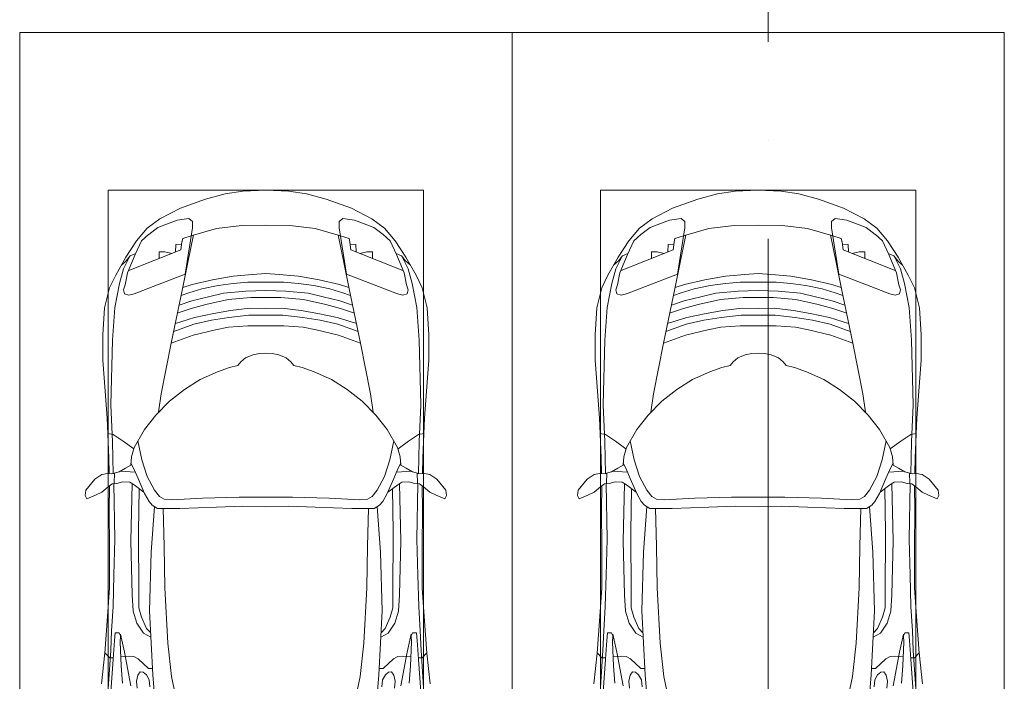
# Model space of a CAD drawing. Header units: millimetres. Extents: x -32229 to 291619, y -13689 to 125138.
# Tile 476 of 565: x 82805 to 87805, y 89667 to 93025. Entities that reach past the tile are written whole.
import ezdxf

# ---------------------------------------------------------------- set-up
doc = ezdxf.new("R2010")
doc.units = ezdxf.units.MM
doc.linetypes.add('ADSK_Линия сетки', pattern=[5000, 4000, -500, 0, -500])
for name, color, linetype, lineweight in [('A-DETL-GENF-OTLN', 7, 'Continuous', 18), ('C-PRKG-____-OTLN', 7, 'Continuous', 18), ('S-GRID-____-OTLN', 7, 'Continuous', 9)]:
    doc.layers.add(name, color=color, linetype=linetype, lineweight=lineweight)

# ---------------------------------------------------------------- blocks, each defined once
blk = doc.blocks.new('АР_Машиноместо - 4900x2400_М__5300х2500_-V39--02 ЭМ')
at = {"layer": 'A-DETL-GENF-OTLN', "color": 253, "lineweight": 13, "true_color": 0xaaaaaa}
for p, q in [((676.4, 3260.1), (695.7, 3502.8)), ((1823.6, 3260.1), (1804.3, 3502.8)), ((415.7, 3305.9), (432.8, 3149.3)), ((474.8, 3179.9), (462.2, 3347.3)), ((522.2, 3303.2), (515.3, 3213.7)), ((593.6, 3292.5), (597.1, 3327.4)), ((661.1, 3321.2), (657.2, 3286.3)), ((1838.9, 3321.2), (1842.8, 3286.3)), ((1906.4, 3292.5), (1902.9, 3327.4)), ((1977.8, 3303.2), (1984.7, 3213.7)), ((2025.2, 3179.9), (2037.8, 3347.3)), ((2084.3, 3305.9), (2067.1, 3148.3)), ((599.8, 3262.3), (593.6, 3292.5)), ((612.1, 3245.7), (599.8, 3262.3)), ((643.2, 3259.9), (626.8, 3246.1)), ((657.2, 3286.3), (643.2, 3259.9)), ((659.3, 2936), (676.4, 3260.1)), ((1840.7, 2936), (1823.6, 3260.1)), ((1842.8, 3286.3), (1856.8, 3259.9)), ((1856.8, 3259.9), (1873.2, 3246.1)), ((1887.9, 3245.7), (1900.2, 3262.3)), ((1900.2, 3262.3), (1906.4, 3292.5)), ((515.3, 3213.7), (510.9, 3094.6)), ((654.5, 3228.1), (601.7, 3179.4)), ((626.8, 3246.1), (612.1, 3245.7)), ((674.6, 3227.6), (654.5, 3228.1)), ((1825.4, 3227.6), (1845.5, 3228.1)), ((1845.5, 3228.1), (1898.3, 3179.4)), ((1873.2, 3246.1), (1887.9, 3245.7)), ((1984.7, 3213.7), (1989.1, 3094.6)), ((456.9, 3174.2), (432.9, 3148.3)), ((475.2, 3173.5), (456.9, 3174.2)), ((480.8, 3085), (474.8, 3179.9)), ((558.4, 3165.4), (513.6, 3168)), ((579.5, 3167.7), (558.4, 3165.4)), ((601.7, 3179.4), (579.5, 3167.7)), ((1898.3, 3179.4), (1920.5, 3167.7)), ((1920.5, 3167.7), (1941.6, 3165.4)), ((1941.6, 3165.4), (1986.4, 3168)), ((2019.2, 3085), (2025.2, 3179.9)), ((2024.8, 3173.5), (2043.1, 3174.2)), ((2043.1, 3174.2), (2067.1, 3148.3)), ((432.8, 3149.3), (446, 2964.8)), ((2067.2, 3149.3), (2054, 2964.8)), ((485.6, 3046.1), (480.8, 3085)), ((512.2, 3061.4), (504.5, 3046.6)), ((510.9, 3094.6), (512.2, 3061.4)), ((1989.1, 3094.6), (1987.8, 3061.4)), ((1987.8, 3061.4), (1995.5, 3046.6)), ((2014.4, 3046.1), (2019.2, 3085)), ((504.5, 3046.6), (485.6, 3046.1)), ((643.6, 3024.6), (618.7, 2966.7)), ((665.1, 3046.1), (643.6, 3024.6)), ((1834.9, 3046.1), (1856.4, 3024.6)), ((1856.4, 3024.6), (1881.3, 2966.7)), ((1995.5, 3046.6), (2014.4, 3046.1)), ((446, 2964.8), (456.1, 2818.3)), ((618.7, 2966.7), (604.4, 2919.4)), ((1881.3, 2966.7), (1895.6, 2919.4)), ((2054, 2964.8), (2043.9, 2818.3)), ((604.4, 2919.4), (604.4, 2850.8)), ((667.8, 2638.3), (659.3, 2936)), ((1832.2, 2638.3), (1840.7, 2936)), ((1895.6, 2919.4), (1895.6, 2850.8)), ((604.4, 2850.8), (603.5, 2534.3)), ((1895.6, 2850.8), (1896.5, 2534.3)), ((456.1, 2818.3), (456.8, 2613.6)), ((2043.9, 2818.3), (2043.2, 2613.6)), ((456.8, 2613.6), (454.5, 2423.6)), ((684.8, 2406.5), (667.8, 2638.3)), ((1815.2, 2406.5), (1832.2, 2638.3)), ((2043.2, 2613.6), (2045.5, 2423.6)), ((603.5, 2534.3), (606.1, 2314.9)), ((1896.5, 2534.3), (1893.9, 2314.9)), ((454.5, 2423.6), (456, 2301.1)), ((700.6, 2415.4), (672.8, 2399.7)), ((813.8, 2416.7), (700.6, 2415.4)), ((999.2, 2409.3), (813.8, 2416.7)), ((1132.7, 2404.6), (999.2, 2409.3)), ((1250, 2406.6), (1132.7, 2404.6)), ((1250, 2406.6), (1367.3, 2404.6)), ((1367.3, 2404.6), (1500.8, 2409.3)), ((1500.8, 2409.3), (1686.2, 2416.7)), ((1686.2, 2416.7), (1799.4, 2415.4)), ((1799.4, 2415.4), (1827.2, 2399.7)), ((2045.5, 2423.6), (2044, 2301.1)), ((341.2, 2366.2), (333.1, 2350.6)), ((333.1, 2350.6), (335.2, 2322.3)), ((384.4, 2347.9), (341.2, 2366.2)), ((656.7, 2380.3), (633.8, 2340.5)), ((672.8, 2399.7), (656.7, 2380.3)), ((710, 2355.4), (685.1, 2322.3)), ((734.3, 2368.8), (710, 2355.4)), ((772.7, 2371.5), (734.3, 2368.8)), ((929.1, 2364.1), (772.7, 2371.5)), ((1115.2, 2358.7), (929.1, 2364.1)), ((1250, 2357.8), (1115.2, 2358.7)), ((1250, 2357.8), (1384.8, 2358.7)), ((1384.8, 2358.7), (1570.9, 2364.1)), ((1570.9, 2364.1), (1727.3, 2371.5)), ((1727.3, 2371.5), (1765.7, 2368.8)), ((1765.7, 2368.8), (1790, 2355.4)), ((1790, 2355.4), (1814.9, 2322.3)), ((1827.2, 2399.7), (1843.3, 2380.3)), ((1843.3, 2380.3), (1866.2, 2340.5)), ((2115.6, 2347.9), (2158.8, 2366.2)), ((2158.8, 2366.2), (2166.9, 2350.6)), ((2166.9, 2350.6), (2164.8, 2322.3)), ((335.2, 2322.3), (381.7, 2266.4)), ((417.4, 2333.8), (384.4, 2347.9)), ((449.8, 2306.1), (417.4, 2333.8)), ((470, 2290), (449.8, 2306.1)), ((630.6, 2332.9), (580.6, 2296)), ((633.8, 2340.5), (600.8, 2263)), ((685.1, 2322.3), (647.3, 2254.2)), ((1814.9, 2322.3), (1852.7, 2254.2)), ((1866.2, 2340.5), (1899.2, 2263)), ((1869.4, 2332.9), (1919.4, 2296)), ((2030, 2290), (2050.2, 2306.1)), ((2050.2, 2306.1), (2082.6, 2333.8)), ((2082.6, 2333.8), (2115.6, 2347.9)), ((2164.8, 2322.3), (2118.3, 2266.4)), ((381.7, 2266.4), (417.4, 2243.4)), ((493.6, 2288.6), (470, 2290)), ((482, 2235.6), (479.1, 2288.7)), ((523.3, 2281.2), (493.6, 2288.6)), ((559, 2282.6), (523.3, 2281.2)), ((580.6, 2296), (559, 2282.6)), ((600.8, 2263), (579.9, 2213.8)), ((647.3, 2254.2), (619.7, 2168.6)), ((1852.7, 2254.2), (1880.3, 2168.6)), ((1899.2, 2263), (1920.1, 2213.8)), ((1919.4, 2296), (1941, 2282.6)), ((1941, 2282.6), (1976.7, 2281.2)), ((1976.7, 2281.2), (2006.4, 2288.6)), ((2006.4, 2288.6), (2030, 2290)), ((2018, 2235.6), (2020.9, 2288.7)), ((2118.3, 2266.4), (2082.6, 2243.4)), ((417.4, 2243.4), (445.1, 2238.7)), ((445.1, 2238.7), (481.8, 2239.5)), ((453, 2159.1), (455, 2238.9)), ((505.1, 2230), (467.5, 2239.2)), ((536.7, 2211.8), (505.1, 2230)), ((586.6, 2231.3), (510.1, 2227.1)), ((564.3, 2195.4), (536.7, 2211.8)), ((579.9, 2213.8), (564.9, 2186.5)), ((1913.4, 2231.3), (1989.9, 2227.1)), ((1920.1, 2213.8), (1935.1, 2186.5)), ((1935.7, 2195.4), (1963.3, 2211.8)), ((1963.3, 2211.8), (1994.9, 2230)), ((1994.9, 2230), (2032.5, 2239.2)), ((2054.9, 2238.7), (2018.2, 2239.5)), ((2047, 2159.1), (2045, 2238.9)), ((2082.6, 2243.4), (2054.9, 2238.7)), ((444.9, 1956.8), (453, 2159.1)), ((567.1, 2153.8), (564.3, 2195.4)), ((580.7, 2105.7), (567.1, 2153.8)), ((619.7, 2168.6), (600.3, 2072.7)), ((1880.3, 2168.6), (1899.7, 2072.7)), ((1919.3, 2105.7), (1932.9, 2153.8)), ((1932.9, 2153.8), (1935.7, 2195.4)), ((2055.1, 1956.8), (2047, 2159.1)), ((578.8, 2112.6), (525.5, 2074.6)), ((634.6, 2015), (580.7, 2105.7)), ((1865.4, 2015), (1919.3, 2105.7)), ((1921.2, 2112.6), (1974.5, 2074.6)), ((525.5, 2074.6), (475.1, 2041)), ((1974.5, 2074.6), (2024.9, 2041)), ((475.1, 2041), (447.5, 2034.4)), ((690.7, 1941.6), (634.6, 2015)), ((1809.3, 1941.6), (1865.4, 2015)), ((2024.9, 2041), (2052.5, 2034.4)), ((434.8, 1820.7), (444.9, 1956.8)), ((2065.2, 1820.7), (2055.1, 1956.8)), ((761.1, 1871.7), (690.7, 1941.6)), ((718.3, 1834.2), (705.7, 1926.7)), ((1738.9, 1871.7), (1809.3, 1941.6)), ((1781.7, 1834.2), (1794.3, 1926.7)), ((837.5, 1812.1), (761.1, 1871.7)), ((1662.5, 1812.1), (1738.9, 1871.7)), ((422, 1662.9), (434.8, 1820.7)), ((770, 1576.5), (718.3, 1834.2)), ((917, 1761.1), (837.5, 1812.1)), ((1583, 1761.1), (1662.5, 1812.1)), ((1730, 1576.5), (1781.7, 1834.2)), ((2078, 1662.9), (2065.2, 1820.7)), ((1004.2, 1721.4), (917, 1761.1)), ((1495.8, 1721.4), (1583, 1761.1)), ((1064.9, 1700.5), (1004.2, 1721.4)), ((1107.2, 1689.8), (1064.9, 1700.5)), ((1392.8, 1689.8), (1435.1, 1700.5)), ((1435.1, 1700.5), (1495.8, 1721.4)), ((422, 1534.1), (422, 1662.9)), ((1123.5, 1670.9), (1107.2, 1689.8)), ((1147.5, 1650.5), (1123.5, 1670.9)), ((1184.7, 1635.7), (1147.5, 1650.5)), ((1315.3, 1635.7), (1352.5, 1650.5)), ((1352.5, 1650.5), (1376.5, 1670.9)), ((1376.5, 1670.9), (1392.8, 1689.8)), ((2078, 1534.1), (2078, 1662.9)), ((1217.8, 1629.1), (1184.7, 1635.7)), ((1217.8, 1629.1), (1250, 1626.8)), ((1282.2, 1629.1), (1250, 1626.8)), ((1282.2, 1629.1), (1315.3, 1635.7)), ((826.8, 1300.9), (770, 1576.5)), ((881.7, 1536.4), (770, 1576.5)), ((1618.3, 1536.4), (1730, 1576.5)), ((1673.2, 1300.9), (1730, 1576.5)), ((430.8, 1396.6), (422, 1534.1)), ((884.3, 1480.8), (782, 1518.1)), ((994.9, 1509.3), (881.7, 1536.4)), ((1060, 1496.1), (994.9, 1509.3)), ((1440, 1496.1), (1505.1, 1509.3)), ((1505.1, 1509.3), (1618.3, 1536.4)), ((1615.7, 1480.8), (1718, 1518.1)), ((2069.2, 1396.6), (2078, 1534.1)), ((887, 1446.5), (790.4, 1477.3)), ((973.4, 1459.7), (884.3, 1480.8)), ((1061.9, 1445.7), (973.4, 1459.7)), ((1159.3, 1489.1), (1060, 1496.1)), ((1250, 1488.3), (1159.3, 1489.1)), ((1250, 1488.3), (1340.7, 1489.1)), ((1340.7, 1489.1), (1440, 1496.1)), ((1438.1, 1445.7), (1526.6, 1459.7)), ((1526.6, 1459.7), (1615.7, 1480.8)), ((1613, 1446.5), (1709.6, 1477.3)), ((871.4, 1401.1), (800.5, 1424.6)), ((945.3, 1380.6), (871.4, 1401.1)), ((986.2, 1425.6), (887, 1446.5)), ((1070, 1410.4), (986.2, 1425.6)), ((1163.9, 1435.1), (1061.9, 1445.7)), ((1168.3, 1399.8), (1070, 1410.4)), ((1250, 1435.1), (1163.9, 1435.1)), ((1250, 1400.1), (1168.3, 1399.8)), ((1250, 1435.1), (1336.1, 1435.1)), ((1250, 1400.1), (1331.7, 1399.8)), ((1331.7, 1399.8), (1430, 1410.4)), ((1336.1, 1435.1), (1438.1, 1445.7)), ((1430, 1410.4), (1513.8, 1425.6)), ((1513.8, 1425.6), (1613, 1446.5)), ((1554.7, 1380.6), (1628.6, 1401.1)), ((1628.6, 1401.1), (1699.5, 1424.6)), ((455.7, 1296.1), (430.8, 1396.6)), ((873.8, 1361.2), (809.9, 1383.1)), ((958.3, 1341.1), (873.8, 1361.2)), ((1059, 1354.8), (945.3, 1380.6)), ((1174.5, 1344.2), (1059, 1354.8)), ((1325.5, 1344.2), (1441, 1354.8)), ((1441, 1354.8), (1554.7, 1380.6)), ((1541.7, 1341.1), (1626.2, 1361.2)), ((1626.2, 1361.2), (1690.1, 1383.1)), ((2044.3, 1296.1), (2069.2, 1396.6)), ((527.2, 1305.2), (531.8, 1326)), ((535, 1280.6), (527.2, 1305.2)), ((531.8, 1326), (554.4, 1333.3)), ((554.4, 1333.3), (580.7, 1327.1)), ((580.7, 1327.1), (841.1, 1225.9)), ((859.1, 1321.2), (819.9, 1334.4)), ((853.8, 1167.4), (826.8, 1300.9)), ((925.2, 1301.6), (859.1, 1321.2)), ((1007.1, 1283.7), (925.2, 1301.6)), ((1035, 1323.2), (958.3, 1341.1)), ((1148.3, 1312.4), (1035, 1323.2)), ((1250, 1309.3), (1148.3, 1312.4)), ((1250, 1344.9), (1174.5, 1344.2)), ((1250, 1344.9), (1325.5, 1344.2)), ((1250, 1309.3), (1351.7, 1312.4)), ((1351.7, 1312.4), (1465, 1323.2)), ((1465, 1323.2), (1541.7, 1341.1)), ((1492.9, 1283.7), (1574.8, 1301.6)), ((1574.8, 1301.6), (1640.9, 1321.2)), ((1640.9, 1321.2), (1680.1, 1334.4)), ((1646.2, 1167.4), (1673.2, 1300.9)), ((1919.3, 1327.1), (1658.9, 1225.9)), ((1945.6, 1333.3), (1919.3, 1327.1)), ((1968.2, 1326), (1945.6, 1333.3)), ((1965, 1280.6), (1972.8, 1305.2)), ((1972.8, 1305.2), (1968.2, 1326)), ((487.4, 1232.1), (455.7, 1296.1)), ((548.2, 1220.1), (535, 1280.6)), ((876.3, 1278.7), (828.3, 1293.7)), ((978.6, 1254.6), (876.3, 1278.7)), ((1084.1, 1236), (978.6, 1254.6)), ((1083.6, 1274.6), (1007.1, 1283.7)), ((1159.1, 1267.9), (1083.6, 1274.6)), ((1250, 1266.6), (1159.1, 1267.9)), ((1250, 1266.6), (1340.9, 1267.9)), ((1340.9, 1267.9), (1416.4, 1274.6)), ((1415.9, 1236), (1521.4, 1254.6)), ((1416.4, 1274.6), (1492.9, 1283.7)), ((1521.4, 1254.6), (1623.7, 1278.7)), ((1623.7, 1278.7), (1671.7, 1293.7)), ((1951.8, 1220.1), (1965, 1280.6)), ((2012.6, 1232.1), (2044.3, 1296.1)), ((539.3, 1140.4), (487.4, 1232.1)), ((586.9, 1126.3), (548.2, 1220.1)), ((841.1, 1225.9), (877.7, 991.4)), ((1182.5, 1227.5), (1084.1, 1236)), ((1250, 1223.7), (1182.5, 1227.5)), ((1250, 1223.7), (1317.5, 1227.5)), ((1317.5, 1227.5), (1415.9, 1236)), ((1658.9, 1225.9), (1622.3, 991.4)), ((1913.1, 1126.3), (1951.8, 1220.1)), ((1960.7, 1140.4), (2012.6, 1232.1)), ((540.4, 1159.6), (516.2, 1180.5)), ((561.3, 1132.6), (540.4, 1159.6)), ((882.6, 1027.5), (853.8, 1167.4)), ((1617.4, 1027.5), (1646.2, 1167.4)), ((1938.7, 1132.6), (1959.6, 1159.6)), ((1959.6, 1159.6), (1983.8, 1180.5)), ((593.2, 1056.8), (539.3, 1140.4)), ((589, 1121.6), (561.3, 1132.6)), ((617.9, 1057.3), (586.9, 1126.3)), ((1882.1, 1057.3), (1913.1, 1126.3)), ((1906.8, 1056.8), (1960.7, 1140.4)), ((1911, 1121.6), (1938.7, 1132.6)), ((647.2, 992.8), (593.2, 1056.8)), ((654.7, 1024.4), (617.9, 1057.3)), ((1845.3, 1024.4), (1882.1, 1057.3)), ((1852.8, 992.8), (1906.8, 1056.8)), ((700.9, 989.1), (655, 1024.3)), ((1000.2, 994.5), (871.4, 1031.3)), ((1499.8, 994.5), (1628.6, 1031.3)), ((1799.1, 989.1), (1845, 1024.3)), ((711.9, 946.2), (647.2, 992.8)), ((800.1, 952.6), (700.9, 989.1)), ((859, 944.1), (800.1, 952.6)), ((877.7, 958.9), (859, 944.1)), ((877.7, 991.4), (877.7, 958.9)), ((1127.4, 979.8), (1000.2, 994.5)), ((1250, 977.6), (1127.4, 979.8)), ((1250, 977.6), (1372.6, 979.8)), ((1372.6, 979.8), (1499.8, 994.5)), ((1622.3, 991.4), (1622.3, 958.9)), ((1622.3, 958.9), (1641, 944.1)), ((1641, 944.1), (1699.9, 952.6)), ((1699.9, 952.6), (1799.1, 989.1)), ((1788.1, 946.2), (1852.8, 992.8)), ((815.8, 891), (711.9, 946.2)), ((1684.2, 891), (1788.1, 946.2)), ((943.3, 845.1), (815.8, 891)), ((1556.7, 845.1), (1684.2, 891)), ((1044.2, 818.6), (943.3, 845.1)), ((1132.7, 806), (1044.2, 818.6)), ((1250, 800), (1132.7, 806)), ((1250, 800), (1367.3, 806)), ((1367.3, 806), (1455.8, 818.6)), ((1455.8, 818.6), (1556.7, 845.1))]:
    blk.add_line(p, q, dxfattribs=at)
at = {"layer": 'A-DETL-GENF-OTLN', "color": 254, "lineweight": 13, "true_color": 0xd4d4d4}
for p, q in [((439.5, 3468.5), (462, 3136.6)), ((2060.5, 3468.5), (2038, 3136.6)), ((771.7, 3268.5), (797.1, 3388.2)), ((1728.3, 3268.5), (1702.9, 3388.2)), ((532.7, 3145.9), (564, 3316.2)), ((1967.3, 3145.9), (1936, 3316.2)), ((752.8, 3099), (771.7, 3268.5)), ((1747.2, 3099), (1728.3, 3268.5)), ((462, 3136.6), (466.3, 3036.3)), ((512.5, 3053.2), (532.7, 3145.9)), ((1987.5, 3053.2), (1967.3, 3145.9)), ((2038, 3136.6), (2033.7, 3036.3)), ((629, 3048.1), (666.7, 3069.7)), ((737.8, 2818.3), (752.8, 3099)), ((1762.2, 2818.3), (1747.2, 3099)), ((1871, 3048.1), (1833.3, 3069.7)), ((466.3, 3036.3), (473.9, 2913.7)), ((595.2, 2997.9), (629, 3048.1)), ((1904.8, 2997.9), (1871, 3048.1)), ((2033.7, 3036.3), (2026.1, 2913.7)), ((575.7, 2937.4), (595.2, 2997.9)), ((1924.3, 2937.4), (1904.8, 2997.9)), ((473.9, 2913.7), (477.8, 2754.7)), ((571.6, 2853.3), (575.7, 2937.4)), ((1928.4, 2853.3), (1924.3, 2937.4)), ((2026.1, 2913.7), (2022.2, 2754.7)), ((564.4, 2580.5), (571.6, 2853.3)), ((1935.6, 2580.5), (1928.4, 2853.3)), ((733.8, 2606.7), (737.8, 2818.3)), ((1766.2, 2606.7), (1762.2, 2818.3)), ((477.8, 2754.7), (483.3, 2571.4)), ((2022.2, 2754.7), (2016.7, 2571.4)), ((728.4, 2415.7), (733.8, 2606.7)), ((1771.6, 2415.7), (1766.2, 2606.7)), ((483.3, 2571.4), (478, 2290)), ((570.6, 2291.4), (564.4, 2580.5)), ((1929.4, 2291.4), (1935.6, 2580.5)), ((2016.7, 2571.4), (2022, 2290)), ((471.8, 2077.7), (474.5, 2239.3)), ((2028.2, 2077.7), (2025.5, 2239.3)), ((462.8, 1889.5), (471.8, 2077.7)), ((2037.2, 1889.5), (2028.2, 2077.7)), ((470.9, 1561.4), (462.8, 1889.5)), ((2029.1, 1561.4), (2037.2, 1889.5)), ((483.4, 1395.6), (470.9, 1561.4)), ((2016.6, 1395.6), (2029.1, 1561.4)), ((507.4, 1274.3), (483.4, 1395.6)), ((1992.6, 1274.3), (2016.6, 1395.6)), ((527.9, 1198.6), (507.4, 1274.3)), ((1972.1, 1198.6), (1992.6, 1274.3)), ((818.8, 1102.9), (554, 1208.1)), ((1681.2, 1102.9), (1946, 1208.1)), ((561.7, 1132.1), (527.9, 1198.6)), ((1938.3, 1132.1), (1972.1, 1198.6)), ((709.1, 1112.7), (708.2, 1146.9)), ((737.7, 1113.6), (709.1, 1112.7)), ((772.6, 1121.3), (737.7, 1113.6)), ((792.9, 1076.2), (791.2, 1114.5)), ((824.1, 1063.7), (818.8, 1102.9)), ((1675.9, 1063.7), (1681.2, 1102.9)), ((1707.1, 1076.2), (1708.8, 1114.5)), ((1727.4, 1121.3), (1762.3, 1113.6)), ((1762.3, 1113.6), (1790.9, 1112.7)), ((1790.9, 1112.7), (1791.8, 1146.9)), ((823.3, 1074.4), (792.9, 1076.2)), ((827.7, 1045), (824.1, 1063.7)), ((1672.3, 1045), (1675.9, 1063.7)), ((1676.7, 1074.4), (1707.1, 1076.2)), ((871.3, 1031.9), (827.7, 1045)), ((1628.7, 1031.9), (1672.3, 1045))]:
    blk.add_line(p, q, dxfattribs=at)
at = {"layer": 'C-PRKG-____-OTLN', "color": 253, "lineweight": 13, "true_color": 0xaaaaaa}
for p, q in [((0, 0), (0, 5300)), ((2500, 0), (2500, 5300)), ((450, 800), (450, 4500)), ((2050, 800), (2050, 4500)), ((450, 800), (2050, 800)), ((2500, 0), (0, 0))]:
    blk.add_line(p, q, dxfattribs=at)
blk = doc.blocks.new('АР_Машиноместо - 4900x2400_М__5300х2500_-2211001--02 ЭМ')
at = {"layer": 'A-DETL-GENF-OTLN', "color": 253, "lineweight": 13, "true_color": 0xaaaaaa}
for p, q in [((1250, -800), (1132.7, -806)), ((1250, -800), (1367.3, -806)), ((943.3, -845.1), (815.8, -891)), ((1044.2, -818.6), (943.3, -845.1)), ((1132.7, -806), (1044.2, -818.6)), ((1367.3, -806), (1455.8, -818.6)), ((1455.8, -818.6), (1556.7, -845.1)), ((1556.7, -845.1), (1684.2, -891)), ((815.8, -891), (711.9, -946.2)), ((1684.2, -891), (1788.1, -946.2)), ((711.9, -946.2), (647.2, -992.8)), ((859, -944.1), (800.1, -952.6)), ((877.7, -958.9), (859, -944.1)), ((1622.3, -958.9), (1641, -944.1)), ((1641, -944.1), (1699.9, -952.6)), ((1788.1, -946.2), (1852.8, -992.8)), ((647.2, -992.8), (593.2, -1056.8)), ((700.9, -989.1), (655, -1024.3)), ((800.1, -952.6), (700.9, -989.1)), ((841.1, -1225.9), (877.7, -991.4)), ((1000.2, -994.5), (871.4, -1031.3)), ((877.7, -991.4), (877.7, -958.9)), ((1127.4, -979.8), (1000.2, -994.5)), ((1250, -977.6), (1127.4, -979.8)), ((1250, -977.6), (1372.6, -979.8)), ((1372.6, -979.8), (1499.8, -994.5)), ((1499.8, -994.5), (1628.6, -1031.3)), ((1622.3, -991.4), (1622.3, -958.9)), ((1658.9, -1225.9), (1622.3, -991.4)), ((1699.9, -952.6), (1799.1, -989.1)), ((1799.1, -989.1), (1845, -1024.3)), ((1852.8, -992.8), (1906.8, -1056.8)), ((654.7, -1024.4), (617.9, -1057.3)), ((882.6, -1027.5), (853.8, -1167.4)), ((1617.4, -1027.5), (1646.2, -1167.4)), ((1845.3, -1024.4), (1882.1, -1057.3)), ((593.2, -1056.8), (539.3, -1140.4)), ((617.9, -1057.3), (586.9, -1126.3)), ((1882.1, -1057.3), (1913.1, -1126.3)), ((1906.8, -1056.8), (1960.7, -1140.4)), ((539.3, -1140.4), (487.4, -1232.1)), ((561.3, -1132.6), (540.4, -1159.6)), ((586.9, -1126.3), (548.2, -1220.1)), ((589, -1121.6), (561.3, -1132.6)), ((1911, -1121.6), (1938.7, -1132.6)), ((1913.1, -1126.3), (1951.8, -1220.1)), ((1938.7, -1132.6), (1959.6, -1159.6)), ((1960.7, -1140.4), (2012.6, -1232.1)), ((540.4, -1159.6), (516.2, -1180.5)), ((853.8, -1167.4), (826.8, -1300.9)), ((1646.2, -1167.4), (1673.2, -1300.9)), ((1959.6, -1159.6), (1983.8, -1180.5)), ((487.4, -1232.1), (455.7, -1296.1)), ((548.2, -1220.1), (535, -1280.6)), ((580.7, -1327.1), (841.1, -1225.9)), ((1084.1, -1236), (978.6, -1254.6)), ((1182.5, -1227.5), (1084.1, -1236)), ((1250, -1223.7), (1182.5, -1227.5)), ((1250, -1223.7), (1317.5, -1227.5)), ((1317.5, -1227.5), (1415.9, -1236)), ((1415.9, -1236), (1521.4, -1254.6)), ((1919.3, -1327.1), (1658.9, -1225.9)), ((1951.8, -1220.1), (1965, -1280.6)), ((2012.6, -1232.1), (2044.3, -1296.1)), ((455.7, -1296.1), (430.8, -1396.6)), ((535, -1280.6), (527.2, -1305.2)), ((876.3, -1278.7), (828.3, -1293.7)), ((978.6, -1254.6), (876.3, -1278.7)), ((1007.1, -1283.7), (925.2, -1301.6)), ((1083.6, -1274.6), (1007.1, -1283.7)), ((1159.1, -1267.9), (1083.6, -1274.6)), ((1250, -1266.6), (1159.1, -1267.9)), ((1250, -1266.6), (1340.9, -1267.9)), ((1340.9, -1267.9), (1416.4, -1274.6)), ((1416.4, -1274.6), (1492.9, -1283.7)), ((1492.9, -1283.7), (1574.8, -1301.6)), ((1521.4, -1254.6), (1623.7, -1278.7)), ((1623.7, -1278.7), (1671.7, -1293.7)), ((1965, -1280.6), (1972.8, -1305.2)), ((2044.3, -1296.1), (2069.2, -1396.6)), ((527.2, -1305.2), (531.8, -1326)), ((531.8, -1326), (554.4, -1333.3)), ((554.4, -1333.3), (580.7, -1327.1)), ((826.8, -1300.9), (770, -1576.5)), ((859.1, -1321.2), (819.9, -1334.4)), ((925.2, -1301.6), (859.1, -1321.2)), ((958.3, -1341.1), (873.8, -1361.2)), ((1035, -1323.2), (958.3, -1341.1)), ((1148.3, -1312.4), (1035, -1323.2)), ((1174.5, -1344.2), (1059, -1354.8)), ((1250, -1309.3), (1148.3, -1312.4)), ((1250, -1344.9), (1174.5, -1344.2)), ((1250, -1309.3), (1351.7, -1312.4)), ((1250, -1344.9), (1325.5, -1344.2)), ((1325.5, -1344.2), (1441, -1354.8)), ((1351.7, -1312.4), (1465, -1323.2)), ((1465, -1323.2), (1541.7, -1341.1)), ((1541.7, -1341.1), (1626.2, -1361.2)), ((1574.8, -1301.6), (1640.9, -1321.2)), ((1640.9, -1321.2), (1680.1, -1334.4)), ((1673.2, -1300.9), (1730, -1576.5)), ((1945.6, -1333.3), (1919.3, -1327.1)), ((1968.2, -1326), (1945.6, -1333.3)), ((1972.8, -1305.2), (1968.2, -1326)), ((430.8, -1396.6), (422, -1534.1)), ((873.8, -1361.2), (809.9, -1383.1)), ((945.3, -1380.6), (871.4, -1401.1)), ((1059, -1354.8), (945.3, -1380.6)), ((1168.3, -1399.8), (1070, -1410.4)), ((1250, -1400.1), (1168.3, -1399.8)), ((1250, -1400.1), (1331.7, -1399.8)), ((1331.7, -1399.8), (1430, -1410.4)), ((1441, -1354.8), (1554.7, -1380.6)), ((1554.7, -1380.6), (1628.6, -1401.1)), ((1626.2, -1361.2), (1690.1, -1383.1)), ((2069.2, -1396.6), (2078, -1534.1)), ((887, -1446.5), (790.4, -1477.3)), ((871.4, -1401.1), (800.5, -1424.6)), ((986.2, -1425.6), (887, -1446.5)), ((1061.9, -1445.7), (973.4, -1459.7)), ((1070, -1410.4), (986.2, -1425.6)), ((1163.9, -1435.1), (1061.9, -1445.7)), ((1250, -1435.1), (1163.9, -1435.1)), ((1250, -1435.1), (1336.1, -1435.1)), ((1336.1, -1435.1), (1438.1, -1445.7)), ((1430, -1410.4), (1513.8, -1425.6)), ((1438.1, -1445.7), (1526.6, -1459.7)), ((1513.8, -1425.6), (1613, -1446.5)), ((1613, -1446.5), (1709.6, -1477.3)), ((1628.6, -1401.1), (1699.5, -1424.6)), ((884.3, -1480.8), (782, -1518.1)), ((973.4, -1459.7), (884.3, -1480.8)), ((1060, -1496.1), (994.9, -1509.3)), ((1159.3, -1489.1), (1060, -1496.1)), ((1250, -1488.3), (1159.3, -1489.1)), ((1250, -1488.3), (1340.7, -1489.1)), ((1340.7, -1489.1), (1440, -1496.1)), ((1440, -1496.1), (1505.1, -1509.3)), ((1526.6, -1459.7), (1615.7, -1480.8)), ((1615.7, -1480.8), (1718, -1518.1)), ((422, -1534.1), (422, -1662.9)), ((881.7, -1536.4), (770, -1576.5)), ((994.9, -1509.3), (881.7, -1536.4)), ((1505.1, -1509.3), (1618.3, -1536.4)), ((1618.3, -1536.4), (1730, -1576.5)), ((2078, -1534.1), (2078, -1662.9)), ((770, -1576.5), (718.3, -1834.2)), ((1730, -1576.5), (1781.7, -1834.2)), ((1184.7, -1635.7), (1147.5, -1650.5)), ((1217.8, -1629.1), (1184.7, -1635.7)), ((1217.8, -1629.1), (1250, -1626.8)), ((1282.2, -1629.1), (1250, -1626.8)), ((1282.2, -1629.1), (1315.3, -1635.7)), ((1315.3, -1635.7), (1352.5, -1650.5)), ((422, -1662.9), (434.8, -1820.7)), ((1107.2, -1689.8), (1064.9, -1700.5)), ((1123.5, -1670.9), (1107.2, -1689.8)), ((1147.5, -1650.5), (1123.5, -1670.9)), ((1352.5, -1650.5), (1376.5, -1670.9)), ((1376.5, -1670.9), (1392.8, -1689.8)), ((1392.8, -1689.8), (1435.1, -1700.5)), ((2078, -1662.9), (2065.2, -1820.7)), ((1004.2, -1721.4), (917, -1761.1)), ((1064.9, -1700.5), (1004.2, -1721.4)), ((1435.1, -1700.5), (1495.8, -1721.4)), ((1495.8, -1721.4), (1583, -1761.1)), ((917, -1761.1), (837.5, -1812.1)), ((1583, -1761.1), (1662.5, -1812.1)), ((434.8, -1820.7), (444.9, -1956.8)), ((718.3, -1834.2), (705.7, -1926.7)), ((837.5, -1812.1), (761.1, -1871.7)), ((1662.5, -1812.1), (1738.9, -1871.7)), ((1781.7, -1834.2), (1794.3, -1926.7)), ((2065.2, -1820.7), (2055.1, -1956.8)), ((761.1, -1871.7), (690.7, -1941.6)), ((1738.9, -1871.7), (1809.3, -1941.6)), ((690.7, -1941.6), (634.6, -2015)), ((1809.3, -1941.6), (1865.4, -2015)), ((444.9, -1956.8), (453, -2159.1)), ((2055.1, -1956.8), (2047, -2159.1)), ((475.1, -2041), (447.5, -2034.4)), ((525.5, -2074.6), (475.1, -2041)), ((634.6, -2015), (580.7, -2105.7)), ((1865.4, -2015), (1919.3, -2105.7)), ((1974.5, -2074.6), (2024.9, -2041)), ((2024.9, -2041), (2052.5, -2034.4)), ((578.8, -2112.6), (525.5, -2074.6)), ((619.7, -2168.6), (600.3, -2072.7)), ((1880.3, -2168.6), (1899.7, -2072.7)), ((1921.2, -2112.6), (1974.5, -2074.6)), ((580.7, -2105.7), (567.1, -2153.8)), ((1919.3, -2105.7), (1932.9, -2153.8)), ((453, -2159.1), (455, -2238.9)), ((564.3, -2195.4), (536.7, -2211.8)), ((567.1, -2153.8), (564.3, -2195.4)), ((579.9, -2213.8), (564.9, -2186.5)), ((647.3, -2254.2), (619.7, -2168.6)), ((1852.7, -2254.2), (1880.3, -2168.6)), ((1920.1, -2213.8), (1935.1, -2186.5)), ((1932.9, -2153.8), (1935.7, -2195.4)), ((1935.7, -2195.4), (1963.3, -2211.8)), ((2047, -2159.1), (2045, -2238.9)), ((381.7, -2266.4), (417.4, -2243.4)), ((417.4, -2243.4), (445.1, -2238.7)), ((445.1, -2238.7), (481.8, -2239.5)), ((505.1, -2230), (467.5, -2239.2)), ((482, -2235.6), (479.1, -2288.7)), ((536.7, -2211.8), (505.1, -2230)), ((586.6, -2231.3), (510.1, -2227.1)), ((600.8, -2263), (579.9, -2213.8)), ((1899.2, -2263), (1920.1, -2213.8)), ((1913.4, -2231.3), (1989.9, -2227.1)), ((1963.3, -2211.8), (1994.9, -2230)), ((1994.9, -2230), (2032.5, -2239.2)), ((2018, -2235.6), (2020.9, -2288.7)), ((2054.9, -2238.7), (2018.2, -2239.5)), ((2082.6, -2243.4), (2054.9, -2238.7)), ((2118.3, -2266.4), (2082.6, -2243.4)), ((335.2, -2322.3), (381.7, -2266.4)), ((470, -2290), (449.8, -2306.1)), ((493.6, -2288.6), (470, -2290)), ((523.3, -2281.2), (493.6, -2288.6)), ((559, -2282.6), (523.3, -2281.2)), ((580.6, -2296), (559, -2282.6)), ((630.6, -2332.9), (580.6, -2296)), ((633.8, -2340.5), (600.8, -2263)), ((685.1, -2322.3), (647.3, -2254.2)), ((1814.9, -2322.3), (1852.7, -2254.2)), ((1866.2, -2340.5), (1899.2, -2263)), ((1869.4, -2332.9), (1919.4, -2296)), ((1919.4, -2296), (1941, -2282.6)), ((1941, -2282.6), (1976.7, -2281.2)), ((1976.7, -2281.2), (2006.4, -2288.6)), ((2006.4, -2288.6), (2030, -2290)), ((2030, -2290), (2050.2, -2306.1)), ((2164.8, -2322.3), (2118.3, -2266.4)), ((333.1, -2350.6), (335.2, -2322.3)), ((384.4, -2347.9), (341.2, -2366.2)), ((417.4, -2333.8), (384.4, -2347.9)), ((449.8, -2306.1), (417.4, -2333.8)), ((454.5, -2423.6), (456, -2301.1)), ((603.5, -2534.3), (606.1, -2314.9)), ((656.7, -2380.3), (633.8, -2340.5)), ((710, -2355.4), (685.1, -2322.3)), ((1790, -2355.4), (1814.9, -2322.3)), ((1843.3, -2380.3), (1866.2, -2340.5)), ((1896.5, -2534.3), (1893.9, -2314.9)), ((2045.5, -2423.6), (2044, -2301.1)), ((2050.2, -2306.1), (2082.6, -2333.8)), ((2082.6, -2333.8), (2115.6, -2347.9)), ((2115.6, -2347.9), (2158.8, -2366.2)), ((2166.9, -2350.6), (2164.8, -2322.3)), ((341.2, -2366.2), (333.1, -2350.6)), ((672.8, -2399.7), (656.7, -2380.3)), ((700.6, -2415.4), (672.8, -2399.7)), ((734.3, -2368.8), (710, -2355.4)), ((772.7, -2371.5), (734.3, -2368.8)), ((929.1, -2364.1), (772.7, -2371.5)), ((1115.2, -2358.7), (929.1, -2364.1)), ((1250, -2357.8), (1115.2, -2358.7)), ((1250, -2357.8), (1384.8, -2358.7)), ((1384.8, -2358.7), (1570.9, -2364.1)), ((1570.9, -2364.1), (1727.3, -2371.5)), ((1727.3, -2371.5), (1765.7, -2368.8)), ((1765.7, -2368.8), (1790, -2355.4)), ((1799.4, -2415.4), (1827.2, -2399.7)), ((1827.2, -2399.7), (1843.3, -2380.3)), ((2158.8, -2366.2), (2166.9, -2350.6)), ((456.8, -2613.6), (454.5, -2423.6)), ((684.8, -2406.5), (667.8, -2638.3)), ((813.8, -2416.7), (700.6, -2415.4)), ((999.2, -2409.3), (813.8, -2416.7)), ((1132.7, -2404.6), (999.2, -2409.3)), ((1250, -2406.6), (1132.7, -2404.6)), ((1250, -2406.6), (1367.3, -2404.6)), ((1367.3, -2404.6), (1500.8, -2409.3)), ((1500.8, -2409.3), (1686.2, -2416.7)), ((1686.2, -2416.7), (1799.4, -2415.4)), ((1815.2, -2406.5), (1832.2, -2638.3)), ((2043.2, -2613.6), (2045.5, -2423.6)), ((604.4, -2850.8), (603.5, -2534.3)), ((1895.6, -2850.8), (1896.5, -2534.3)), ((456.1, -2818.3), (456.8, -2613.6)), ((667.8, -2638.3), (659.3, -2936)), ((1832.2, -2638.3), (1840.7, -2936)), ((2043.9, -2818.3), (2043.2, -2613.6)), ((446, -2964.8), (456.1, -2818.3)), ((2054, -2964.8), (2043.9, -2818.3)), ((604.4, -2919.4), (604.4, -2850.8)), ((1895.6, -2919.4), (1895.6, -2850.8)), ((618.7, -2966.7), (604.4, -2919.4)), ((659.3, -2936), (676.4, -3260.1)), ((1840.7, -2936), (1823.6, -3260.1)), ((1881.3, -2966.7), (1895.6, -2919.4)), ((432.8, -3149.3), (446, -2964.8)), ((643.6, -3024.6), (618.7, -2966.7)), ((1856.4, -3024.6), (1881.3, -2966.7)), ((2067.2, -3149.3), (2054, -2964.8)), ((485.6, -3046.1), (480.8, -3085)), ((504.5, -3046.6), (485.6, -3046.1)), ((512.2, -3061.4), (504.5, -3046.6)), ((665.1, -3046.1), (643.6, -3024.6)), ((1834.9, -3046.1), (1856.4, -3024.6)), ((1987.8, -3061.4), (1995.5, -3046.6)), ((1995.5, -3046.6), (2014.4, -3046.1)), ((2014.4, -3046.1), (2019.2, -3085)), ((480.8, -3085), (474.8, -3179.9)), ((510.9, -3094.6), (512.2, -3061.4)), ((515.3, -3213.7), (510.9, -3094.6)), ((1984.7, -3213.7), (1989.1, -3094.6)), ((1989.1, -3094.6), (1987.8, -3061.4)), ((2019.2, -3085), (2025.2, -3179.9)), ((415.7, -3305.9), (432.8, -3149.3)), ((456.9, -3174.2), (432.9, -3148.3)), ((2043.1, -3174.2), (2067.1, -3148.3)), ((2084.3, -3305.9), (2067.1, -3148.3)), ((475.2, -3173.5), (456.9, -3174.2)), ((474.8, -3179.9), (462.2, -3347.3)), ((558.4, -3165.4), (513.6, -3168)), ((579.5, -3167.7), (558.4, -3165.4)), ((601.7, -3179.4), (579.5, -3167.7)), ((654.5, -3228.1), (601.7, -3179.4)), ((1845.5, -3228.1), (1898.3, -3179.4)), ((1898.3, -3179.4), (1920.5, -3167.7)), ((1920.5, -3167.7), (1941.6, -3165.4)), ((1941.6, -3165.4), (1986.4, -3168)), ((2024.8, -3173.5), (2043.1, -3174.2)), ((2025.2, -3179.9), (2037.8, -3347.3)), ((522.2, -3303.2), (515.3, -3213.7)), ((612.1, -3245.7), (599.8, -3262.3)), ((626.8, -3246.1), (612.1, -3245.7)), ((643.2, -3259.9), (626.8, -3246.1)), ((674.6, -3227.6), (654.5, -3228.1)), ((1825.4, -3227.6), (1845.5, -3228.1)), ((1856.8, -3259.9), (1873.2, -3246.1)), ((1873.2, -3246.1), (1887.9, -3245.7)), ((1887.9, -3245.7), (1900.2, -3262.3)), ((1977.8, -3303.2), (1984.7, -3213.7)), ((599.8, -3262.3), (593.6, -3292.5)), ((593.6, -3292.5), (597.1, -3327.4)), ((657.2, -3286.3), (643.2, -3259.9)), ((661.1, -3321.2), (657.2, -3286.3)), ((676.4, -3260.1), (695.7, -3502.8)), ((1823.6, -3260.1), (1804.3, -3502.8)), ((1838.9, -3321.2), (1842.8, -3286.3)), ((1842.8, -3286.3), (1856.8, -3259.9)), ((1900.2, -3262.3), (1906.4, -3292.5)), ((1906.4, -3292.5), (1902.9, -3327.4))]:
    blk.add_line(p, q, dxfattribs=at)
at = {"layer": 'A-DETL-GENF-OTLN', "color": 254, "lineweight": 13, "true_color": 0xd4d4d4}
for p, q in [((827.7, -1045), (824.1, -1063.7)), ((871.3, -1031.9), (827.7, -1045)), ((1628.7, -1031.9), (1672.3, -1045)), ((1672.3, -1045), (1675.9, -1063.7)), ((792.9, -1076.2), (791.2, -1114.5)), ((823.3, -1074.4), (792.9, -1076.2)), ((824.1, -1063.7), (818.8, -1102.9)), ((1675.9, -1063.7), (1681.2, -1102.9)), ((1676.7, -1074.4), (1707.1, -1076.2)), ((1707.1, -1076.2), (1708.8, -1114.5)), ((561.7, -1132.1), (527.9, -1198.6)), ((818.8, -1102.9), (554, -1208.1)), ((709.1, -1112.7), (708.2, -1146.9)), ((737.7, -1113.6), (709.1, -1112.7)), ((772.6, -1121.3), (737.7, -1113.6)), ((1681.2, -1102.9), (1946, -1208.1)), ((1727.4, -1121.3), (1762.3, -1113.6)), ((1762.3, -1113.6), (1790.9, -1112.7)), ((1790.9, -1112.7), (1791.8, -1146.9)), ((1938.3, -1132.1), (1972.1, -1198.6)), ((527.9, -1198.6), (507.4, -1274.3)), ((1972.1, -1198.6), (1992.6, -1274.3)), ((507.4, -1274.3), (483.4, -1395.6)), ((1992.6, -1274.3), (2016.6, -1395.6)), ((483.4, -1395.6), (470.9, -1561.4)), ((2016.6, -1395.6), (2029.1, -1561.4)), ((470.9, -1561.4), (462.8, -1889.5)), ((2029.1, -1561.4), (2037.2, -1889.5)), ((462.8, -1889.5), (471.8, -2077.7)), ((2037.2, -1889.5), (2028.2, -2077.7)), ((471.8, -2077.7), (474.5, -2239.3)), ((2028.2, -2077.7), (2025.5, -2239.3)), ((483.3, -2571.4), (478, -2290)), ((570.6, -2291.4), (564.4, -2580.5)), ((1929.4, -2291.4), (1935.6, -2580.5)), ((2016.7, -2571.4), (2022, -2290)), ((728.4, -2415.7), (733.8, -2606.7)), ((1771.6, -2415.7), (1766.2, -2606.7)), ((477.8, -2754.7), (483.3, -2571.4)), ((564.4, -2580.5), (571.6, -2853.3)), ((1935.6, -2580.5), (1928.4, -2853.3)), ((2022.2, -2754.7), (2016.7, -2571.4)), ((733.8, -2606.7), (737.8, -2818.3)), ((1766.2, -2606.7), (1762.2, -2818.3)), ((473.9, -2913.7), (477.8, -2754.7)), ((2026.1, -2913.7), (2022.2, -2754.7)), ((737.8, -2818.3), (752.8, -3099)), ((1762.2, -2818.3), (1747.2, -3099)), ((571.6, -2853.3), (575.7, -2937.4)), ((1928.4, -2853.3), (1924.3, -2937.4)), ((466.3, -3036.3), (473.9, -2913.7)), ((575.7, -2937.4), (595.2, -2997.9)), ((1924.3, -2937.4), (1904.8, -2997.9)), ((2033.7, -3036.3), (2026.1, -2913.7)), ((595.2, -2997.9), (629, -3048.1)), ((1904.8, -2997.9), (1871, -3048.1)), ((462, -3136.6), (466.3, -3036.3)), ((629, -3048.1), (666.7, -3069.7)), ((1871, -3048.1), (1833.3, -3069.7)), ((2038, -3136.6), (2033.7, -3036.3)), ((512.5, -3053.2), (532.7, -3145.9)), ((752.8, -3099), (771.7, -3268.5)), ((1747.2, -3099), (1728.3, -3268.5)), ((1987.5, -3053.2), (1967.3, -3145.9)), ((439.5, -3468.5), (462, -3136.6)), ((532.7, -3145.9), (564, -3316.2)), ((1967.3, -3145.9), (1936, -3316.2)), ((2060.5, -3468.5), (2038, -3136.6)), ((771.7, -3268.5), (797.1, -3388.2)), ((1728.3, -3268.5), (1702.9, -3388.2))]:
    blk.add_line(p, q, dxfattribs=at)
at = {"layer": 'C-PRKG-____-OTLN', "color": 253, "lineweight": 13, "true_color": 0xaaaaaa}
for p, q in [((2500, 0), (0, 0)), ((0, 0), (0, -5300)), ((2500, 0), (2500, -5300)), ((450, -800), (450, -4500)), ((450, -800), (2050, -800)), ((2050, -800), (2050, -4500))]:
    blk.add_line(p, q, dxfattribs=at)
blk = doc.blocks.new('Наметкина 10_РД_АР_П_отсоединено_rvt-1--02 ЭМ')
at = {"layer": 'C-PRKG-____-OTLN', "color": 253, "lineweight": 13, "true_color": 0xaaaaaa, "rotation": 180}
blk.add_blockref('АР_Машиноместо - 4900x2400_М__5300х2500_-V39--02 ЭМ', (85305.3, 92960), dxfattribs=at)
at = {"layer": 'C-PRKG-____-OTLN', "color": 253, "lineweight": 13, "true_color": 0xaaaaaa}
blk.add_blockref('АР_Машиноместо - 4900x2400_М__5300х2500_-2211001--02 ЭМ', (85305.3, 92960), dxfattribs=at)

msp = doc.modelspace()

# ---------------------------------------------------------------- linework, layer by layer
at = {"layer": 'S-GRID-____-OTLN', "color": 253, "linetype": 'ADSK_Линия сетки', "true_color": 0xaaaaaa}
msp.add_line((86605.3, -12088.9), (86605.3, 125138.4), dxfattribs=at)

# ---------------------------------------------------------------- block references
at = {"lineweight": 5}
msp.add_blockref('Наметкина 10_РД_АР_П_отсоединено_rvt-1--02 ЭМ', (0, 0), dxfattribs=at)

doc.saveas('drawing.dxf')
